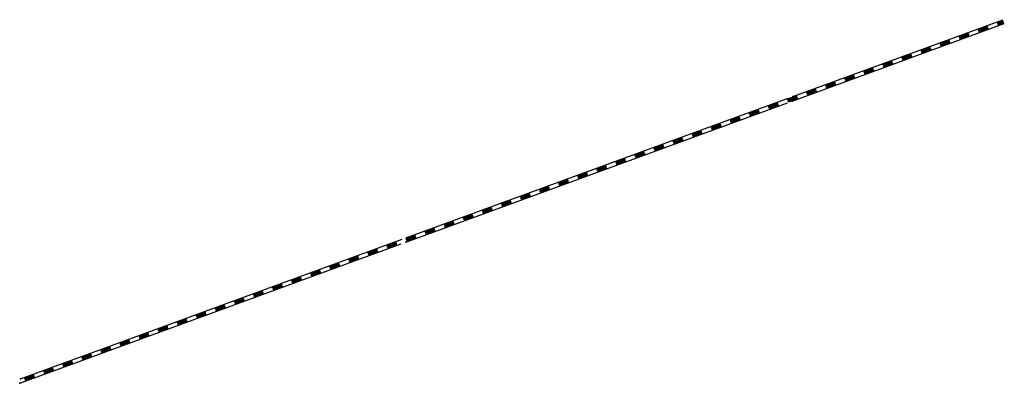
# Model space of a CAD drawing. Header units: metres. Extents: x 123819 to 142731, y 393440 to 405763.
# Tile 322 of 346: x 141522 to 142006, y 399236 to 399415. Entities that reach past the tile are written whole.
import ezdxf

# ---------------------------------------------------------------- set-up
doc = ezdxf.new("R2010")
doc.units = ezdxf.units.M
doc.header["$MEASUREMENT"] = 0
doc.layers.add('gs-knt-spoorlijn', color=7, linetype='Continuous', lineweight=30)

msp = doc.modelspace()

# ---------------------------------------------------------------- linework, layer by layer
at = {"layer": 'gs-knt-spoorlijn', "color": 7, "linetype": 'Continuous'}
for p, q in [((141902.38, 399377.13), (142005.74, 399414.94)), ((141901.96, 399374.85), (142006.43, 399413.06)), ((141993.48, 399410.23), (141998.18, 399411.95)), ((141993.55, 399410.04), (141998.25, 399411.76)), ((141993.62, 399409.86), (141998.31, 399411.57)), ((141993.69, 399409.67), (141998.38, 399411.39)), ((141993.76, 399409.48), (141998.45, 399411.2)), ((141993.82, 399409.29), (141998.52, 399411.01)), ((141993.89, 399409.11), (141998.59, 399410.82)), ((141993.96, 399408.92), (141998.66, 399410.64)), ((141994.03, 399408.73), (141998.73, 399410.45)), ((142002.87, 399413.67), (142005.81, 399414.74)), ((142002.94, 399413.48), (142005.88, 399414.56)), ((142003.01, 399413.29), (142005.95, 399414.37)), ((142003.08, 399413.1), (142006.02, 399414.18)), ((142003.15, 399412.92), (142006.09, 399413.99)), ((142003.22, 399412.73), (142006.16, 399413.8)), ((142003.28, 399412.54), (142006.23, 399413.62)), ((142003.35, 399412.35), (142006.29, 399413.43)), ((142003.42, 399412.17), (142006.36, 399413.24)), ((141984.09, 399406.8), (141988.79, 399408.51)), ((141984.16, 399406.61), (141988.85, 399408.33)), ((141984.23, 399406.42), (141988.92, 399408.14)), ((141984.3, 399406.23), (141988.99, 399407.95)), ((141984.36, 399406.05), (141989.06, 399407.76)), ((141984.43, 399405.86), (141989.13, 399407.58)), ((141984.5, 399405.67), (141989.2, 399407.39)), ((141984.57, 399405.48), (141989.27, 399407.2)), ((141984.64, 399405.29), (141989.34, 399407.01)), ((141965.31, 399399.93), (141970, 399401.64)), ((141965.38, 399399.74), (141970.07, 399401.46)), ((141965.44, 399399.55), (141970.14, 399401.27)), ((141965.51, 399399.36), (141970.21, 399401.08)), ((141965.58, 399399.17), (141970.28, 399400.89)), ((141965.65, 399398.99), (141970.35, 399400.7)), ((141965.72, 399398.8), (141970.42, 399400.52)), ((141974.7, 399403.36), (141979.39, 399405.08)), ((141974.77, 399403.17), (141979.46, 399404.89)), ((141974.84, 399402.99), (141979.53, 399404.7)), ((141974.9, 399402.8), (141979.6, 399404.52)), ((141974.97, 399402.61), (141979.67, 399404.33)), ((141975.04, 399402.42), (141979.74, 399404.14)), ((141975.11, 399402.23), (141979.81, 399403.95)), ((141975.18, 399402.05), (141979.88, 399403.76)), ((141975.25, 399401.86), (141979.94, 399403.58)), ((141955.92, 399396.49), (141960.61, 399398.21)), ((141955.98, 399396.3), (141960.68, 399398.02)), ((141956.05, 399396.11), (141960.75, 399397.83)), ((141956.12, 399395.93), (141960.82, 399397.64)), ((141956.19, 399395.74), (141960.89, 399397.46)), ((141956.26, 399395.55), (141960.96, 399397.27)), ((141956.33, 399395.36), (141961.02, 399397.08)), ((141956.4, 399395.18), (141961.09, 399396.89)), ((141956.47, 399394.99), (141961.16, 399396.71)), ((141965.79, 399398.61), (141970.48, 399400.33)), ((141965.86, 399398.42), (141970.55, 399400.14)), ((141937.13, 399389.62), (141941.83, 399391.34)), ((141937.2, 399389.43), (141941.9, 399391.15)), ((141937.27, 399389.24), (141941.97, 399390.96)), ((141937.34, 399389.06), (141942.04, 399390.77)), ((141946.52, 399393.05), (141951.22, 399394.77)), ((141946.59, 399392.87), (141951.29, 399394.58)), ((141946.66, 399392.68), (141951.36, 399394.4)), ((141946.73, 399392.49), (141951.43, 399394.21)), ((141946.8, 399392.3), (141951.5, 399394.02)), ((141946.87, 399392.12), (141951.56, 399393.83)), ((141946.94, 399391.93), (141951.63, 399393.65)), ((141947.01, 399391.74), (141951.7, 399393.46)), ((141947.07, 399391.55), (141951.77, 399393.27)), ((141927.74, 399386.18), (141932.44, 399387.9)), ((141927.81, 399386), (141932.51, 399387.71)), ((141927.88, 399385.81), (141932.58, 399387.53)), ((141927.95, 399385.62), (141932.64, 399387.34)), ((141928.02, 399385.43), (141932.71, 399387.15)), ((141928.09, 399385.24), (141932.78, 399386.96)), ((141928.15, 399385.06), (141932.85, 399386.77)), ((141928.22, 399384.87), (141932.92, 399386.59)), ((141928.29, 399384.68), (141932.99, 399386.4)), ((141937.41, 399388.87), (141942.1, 399390.59)), ((141937.48, 399388.68), (141942.17, 399390.4)), ((141937.55, 399388.49), (141942.24, 399390.21)), ((141937.61, 399388.3), (141942.31, 399390.02)), ((141937.68, 399388.12), (141942.38, 399389.83)), ((141908.96, 399379.31), (141913.65, 399381.03)), ((141918.35, 399382.75), (141923.05, 399384.47)), ((141918.42, 399382.56), (141923.11, 399384.28)), ((141918.49, 399382.37), (141923.18, 399384.09)), ((141918.56, 399382.18), (141923.25, 399383.9)), ((141918.63, 399382), (141923.32, 399383.71)), ((141918.69, 399381.81), (141923.39, 399383.53)), ((141918.76, 399381.62), (141923.46, 399383.34)), ((141918.83, 399381.43), (141923.53, 399383.15)), ((141918.9, 399381.25), (141923.6, 399382.96)), ((141712.21, 399307.56), (141900.03, 399376.27)), ((141899.57, 399375.88), (141904.26, 399377.6)), ((141899.64, 399375.69), (141904.33, 399377.41)), ((141899.71, 399375.5), (141904.4, 399377.22)), ((141899.77, 399375.31), (141904.47, 399377.03)), ((141899.84, 399375.13), (141904.54, 399376.84)), ((141899.91, 399374.94), (141904.61, 399376.66)), ((141899.98, 399374.75), (141904.68, 399376.47)), ((141900.05, 399374.56), (141904.74, 399376.28)), ((141900.12, 399374.37), (141904.81, 399376.09)), ((141909.03, 399379.13), (141913.72, 399380.84)), ((141909.1, 399378.94), (141913.79, 399380.66)), ((141909.17, 399378.75), (141913.86, 399380.47)), ((141909.23, 399378.56), (141913.93, 399380.28)), ((141909.3, 399378.37), (141914, 399380.09)), ((141909.37, 399378.19), (141914.07, 399379.9)), ((141909.44, 399378), (141914.14, 399379.72)), ((141909.51, 399377.81), (141914.2, 399379.53)), ((141711.78, 399305.28), (141899.61, 399373.99)), ((141890.18, 399372.44), (141894.87, 399374.16)), ((141890.25, 399372.25), (141894.94, 399373.97)), ((141890.31, 399372.07), (141895.01, 399373.78)), ((141890.38, 399371.88), (141895.08, 399373.6)), ((141890.45, 399371.69), (141895.15, 399373.41)), ((141890.52, 399371.5), (141895.22, 399373.22)), ((141890.59, 399371.31), (141895.28, 399373.03)), ((141890.66, 399371.13), (141895.35, 399372.84)), ((141890.73, 399370.94), (141895.42, 399372.66)), ((141871.39, 399365.57), (141876.09, 399367.29)), ((141871.46, 399365.38), (141876.16, 399367.1)), ((141871.53, 399365.2), (141876.23, 399366.91)), ((141871.6, 399365.01), (141876.3, 399366.73)), ((141871.67, 399364.82), (141876.36, 399366.54)), ((141880.79, 399369.01), (141885.48, 399370.72)), ((141880.85, 399368.82), (141885.55, 399370.54)), ((141880.92, 399368.63), (141885.62, 399370.35)), ((141880.99, 399368.44), (141885.69, 399370.16)), ((141881.06, 399368.26), (141885.76, 399369.97)), ((141881.13, 399368.07), (141885.82, 399369.79)), ((141881.2, 399367.88), (141885.89, 399369.6)), ((141881.27, 399367.69), (141885.96, 399369.41)), ((141881.33, 399367.5), (141886.03, 399369.22)), ((141862, 399362.14), (141866.7, 399363.85)), ((141862.07, 399361.95), (141866.77, 399363.67)), ((141862.14, 399361.76), (141866.84, 399363.48)), ((141862.21, 399361.57), (141866.9, 399363.29)), ((141862.28, 399361.38), (141866.97, 399363.1)), ((141862.35, 399361.2), (141867.04, 399362.91)), ((141862.41, 399361.01), (141867.11, 399362.73)), ((141862.48, 399360.82), (141867.18, 399362.54)), ((141862.55, 399360.63), (141867.25, 399362.35)), ((141871.74, 399364.63), (141876.43, 399366.35)), ((141871.81, 399364.44), (141876.5, 399366.16)), ((141871.87, 399364.26), (141876.57, 399365.97)), ((141871.94, 399364.07), (141876.64, 399365.79)), ((141843.22, 399355.26), (141847.92, 399356.98)), ((141843.29, 399355.08), (141847.98, 399356.79)), ((141852.61, 399358.7), (141857.31, 399360.42)), ((141852.68, 399358.51), (141857.38, 399360.23)), ((141852.75, 399358.32), (141857.44, 399360.04)), ((141852.82, 399358.14), (141857.51, 399359.85)), ((141852.89, 399357.95), (141857.58, 399359.67)), ((141852.95, 399357.76), (141857.65, 399359.48)), ((141853.02, 399357.57), (141857.72, 399359.29)), ((141853.09, 399357.39), (141857.79, 399359.1)), ((141853.16, 399357.2), (141857.86, 399358.92)), ((141833.83, 399351.83), (141838.52, 399353.55)), ((141833.9, 399351.64), (141838.59, 399353.36)), ((141833.97, 399351.45), (141838.66, 399353.17)), ((141834.03, 399351.27), (141838.73, 399352.98)), ((141834.1, 399351.08), (141838.8, 399352.8)), ((141834.17, 399350.89), (141838.87, 399352.61)), ((141834.24, 399350.7), (141838.94, 399352.42)), ((141834.31, 399350.51), (141839.01, 399352.23)), ((141834.38, 399350.33), (141839.07, 399352.04)), ((141843.36, 399354.89), (141848.05, 399356.61)), ((141843.43, 399354.7), (141848.12, 399356.42)), ((141843.49, 399354.51), (141848.19, 399356.23)), ((141843.56, 399354.33), (141848.26, 399356.04)), ((141843.63, 399354.14), (141848.33, 399355.86)), ((141843.7, 399353.95), (141848.4, 399355.67)), ((141843.77, 399353.76), (141848.47, 399355.48)), ((141824.44, 399348.39), (141829.13, 399350.11)), ((141824.51, 399348.21), (141829.2, 399349.92)), ((141824.57, 399348.02), (141829.27, 399349.74)), ((141824.64, 399347.83), (141829.34, 399349.55)), ((141824.71, 399347.64), (141829.41, 399349.36)), ((141824.78, 399347.45), (141829.48, 399349.17)), ((141824.85, 399347.27), (141829.55, 399348.98)), ((141824.92, 399347.08), (141829.61, 399348.8)), ((141824.99, 399346.89), (141829.68, 399348.61)), ((141805.65, 399341.52), (141810.35, 399343.24)), ((141805.72, 399341.33), (141810.42, 399343.05)), ((141805.79, 399341.15), (141810.49, 399342.86)), ((141805.86, 399340.96), (141810.56, 399342.68)), ((141805.93, 399340.77), (141810.63, 399342.49)), ((141806, 399340.58), (141810.69, 399342.3)), ((141815.05, 399344.96), (141819.74, 399346.68)), ((141815.11, 399344.77), (141819.81, 399346.49)), ((141815.18, 399344.58), (141819.88, 399346.3)), ((141815.25, 399344.39), (141819.95, 399346.11)), ((141815.32, 399344.21), (141820.02, 399345.92)), ((141815.39, 399344.02), (141820.09, 399345.74)), ((141815.46, 399343.83), (141820.15, 399345.55)), ((141815.53, 399343.64), (141820.22, 399345.36)), ((141815.6, 399343.46), (141820.29, 399345.17)), ((141796.26, 399338.09), (141800.96, 399339.8)), ((141796.33, 399337.9), (141801.03, 399339.62)), ((141796.4, 399337.71), (141801.1, 399339.43)), ((141796.47, 399337.52), (141801.16, 399339.24)), ((141796.54, 399337.34), (141801.23, 399339.05)), ((141796.61, 399337.15), (141801.3, 399338.87)), ((141796.68, 399336.96), (141801.37, 399338.68)), ((141796.74, 399336.77), (141801.44, 399338.49)), ((141796.81, 399336.58), (141801.51, 399338.3)), ((141806.07, 399340.4), (141810.76, 399342.11)), ((141806.14, 399340.21), (141810.83, 399341.93)), ((141806.2, 399340.02), (141810.9, 399341.74)), ((141777.48, 399331.22), (141782.18, 399332.93)), ((141777.55, 399331.03), (141782.24, 399332.75)), ((141777.62, 399330.84), (141782.31, 399332.56)), ((141786.87, 399334.65), (141791.57, 399336.37)), ((141786.94, 399334.46), (141791.64, 399336.18)), ((141787.01, 399334.28), (141791.7, 399335.99)), ((141787.08, 399334.09), (141791.77, 399335.81)), ((141787.15, 399333.9), (141791.84, 399335.62)), ((141787.22, 399333.71), (141791.91, 399335.43)), ((141787.28, 399333.52), (141791.98, 399335.24)), ((141787.35, 399333.34), (141792.05, 399335.05)), ((141787.42, 399333.15), (141792.12, 399334.87)), ((141768.09, 399327.78), (141772.78, 399329.5)), ((141768.16, 399327.59), (141772.85, 399329.31)), ((141768.23, 399327.4), (141772.92, 399329.12)), ((141768.3, 399327.22), (141772.99, 399328.93)), ((141768.36, 399327.03), (141773.06, 399328.75)), ((141768.43, 399326.84), (141773.13, 399328.56)), ((141768.5, 399326.65), (141773.2, 399328.37)), ((141768.57, 399326.47), (141773.27, 399328.18)), ((141768.64, 399326.28), (141773.33, 399328)), ((141777.69, 399330.65), (141782.38, 399332.37)), ((141777.76, 399330.46), (141782.45, 399332.18)), ((141777.82, 399330.28), (141782.52, 399331.99)), ((141777.89, 399330.09), (141782.59, 399331.81)), ((141777.96, 399329.9), (141782.66, 399331.62)), ((141778.03, 399329.71), (141782.73, 399331.43)), ((141758.7, 399324.34), (141763.39, 399326.06)), ((141758.77, 399324.16), (141763.46, 399325.87)), ((141758.84, 399323.97), (141763.53, 399325.69)), ((141758.9, 399323.78), (141763.6, 399325.5)), ((141758.97, 399323.59), (141763.67, 399325.31)), ((141759.04, 399323.41), (141763.74, 399325.12)), ((141759.11, 399323.22), (141763.81, 399324.94)), ((141759.18, 399323.03), (141763.87, 399324.75)), ((141759.25, 399322.84), (141763.94, 399324.56)), ((141739.92, 399317.47), (141744.61, 399319.19)), ((141739.98, 399317.29), (141744.68, 399319)), ((141740.05, 399317.1), (141744.75, 399318.82)), ((141740.12, 399316.91), (141744.82, 399318.63)), ((141740.19, 399316.72), (141744.89, 399318.44)), ((141740.26, 399316.53), (141744.95, 399318.25)), ((141740.33, 399316.35), (141745.02, 399318.06)), ((141749.31, 399320.91), (141754, 399322.63)), ((141749.38, 399320.72), (141754.07, 399322.44)), ((141749.44, 399320.53), (141754.14, 399322.25)), ((141749.51, 399320.35), (141754.21, 399322.06)), ((141749.58, 399320.16), (141754.28, 399321.88)), ((141749.65, 399319.97), (141754.35, 399321.69)), ((141749.72, 399319.78), (141754.41, 399321.5)), ((141749.79, 399319.59), (141754.48, 399321.31)), ((141749.86, 399319.41), (141754.55, 399321.12)), ((141730.52, 399314.04), (141735.22, 399315.76)), ((141730.59, 399313.85), (141735.29, 399315.57)), ((141730.66, 399313.66), (141735.36, 399315.38)), ((141730.73, 399313.47), (141735.43, 399315.19)), ((141730.8, 399313.29), (141735.49, 399315)), ((141730.87, 399313.1), (141735.56, 399314.82)), ((141730.94, 399312.91), (141735.63, 399314.63)), ((141731, 399312.72), (141735.7, 399314.44)), ((141731.07, 399312.54), (141735.77, 399314.25)), ((141740.4, 399316.16), (141745.09, 399317.88)), ((141740.46, 399315.97), (141745.16, 399317.69)), ((141711.74, 399307.17), (141716.44, 399308.89)), ((141711.81, 399306.98), (141716.51, 399308.7)), ((141711.88, 399306.79), (141716.57, 399308.51)), ((141711.95, 399306.6), (141716.64, 399308.32)), ((141721.13, 399310.6), (141725.83, 399312.32)), ((141721.2, 399310.42), (141725.9, 399312.13)), ((141721.27, 399310.23), (141725.97, 399311.95)), ((141721.34, 399310.04), (141726.03, 399311.76)), ((141721.41, 399309.85), (141726.1, 399311.57)), ((141721.48, 399309.66), (141726.17, 399311.38)), ((141721.54, 399309.48), (141726.24, 399311.19)), ((141721.61, 399309.29), (141726.31, 399311.01)), ((141721.68, 399309.1), (141726.38, 399310.82)), ((141521.61, 399235.71), (141709.43, 399304.42)), ((141522.03, 399237.99), (141709.86, 399306.7)), ((141702.35, 399303.73), (141707.05, 399305.45)), ((141702.42, 399303.54), (141707.11, 399305.26)), ((141702.49, 399303.36), (141707.18, 399305.07)), ((141702.56, 399303.17), (141707.25, 399304.89)), ((141702.62, 399302.98), (141707.32, 399304.7)), ((141702.69, 399302.79), (141707.39, 399304.51)), ((141702.76, 399302.6), (141707.46, 399304.32)), ((141702.83, 399302.42), (141707.53, 399304.13)), ((141702.9, 399302.23), (141707.6, 399303.95)), ((141712.02, 399306.42), (141716.71, 399308.13)), ((141712.08, 399306.23), (141716.78, 399307.95)), ((141712.15, 399306.04), (141716.85, 399307.76)), ((141712.22, 399305.85), (141716.92, 399307.57)), ((141712.29, 399305.66), (141716.99, 399307.38)), ((141683.57, 399296.86), (141688.26, 399298.58)), ((141692.96, 399300.3), (141697.65, 399302.01)), ((141693.03, 399300.11), (141697.72, 399301.83)), ((141693.1, 399299.92), (141697.79, 399301.64)), ((141693.16, 399299.73), (141697.86, 399301.45)), ((141693.23, 399299.55), (141697.93, 399301.26)), ((141693.3, 399299.36), (141698, 399301.08)), ((141693.37, 399299.17), (141698.07, 399300.89)), ((141693.44, 399298.98), (141698.14, 399300.7)), ((141693.51, 399298.79), (141698.2, 399300.51)), ((141674.18, 399293.43), (141678.87, 399295.14)), ((141674.24, 399293.24), (141678.94, 399294.96)), ((141674.31, 399293.05), (141679.01, 399294.77)), ((141674.38, 399292.86), (141679.08, 399294.58)), ((141674.45, 399292.67), (141679.15, 399294.39)), ((141674.52, 399292.49), (141679.21, 399294.2)), ((141674.59, 399292.3), (141679.28, 399294.02)), ((141674.66, 399292.11), (141679.35, 399293.83)), ((141683.64, 399296.67), (141688.33, 399298.39)), ((141683.7, 399296.49), (141688.4, 399298.2)), ((141683.77, 399296.3), (141688.47, 399298.02)), ((141683.84, 399296.11), (141688.54, 399297.83)), ((141683.91, 399295.92), (141688.61, 399297.64)), ((141683.98, 399295.73), (141688.67, 399297.45)), ((141684.05, 399295.55), (141688.74, 399297.26)), ((141684.12, 399295.36), (141688.81, 399297.08)), ((141664.78, 399289.99), (141669.48, 399291.71)), ((141664.85, 399289.8), (141669.55, 399291.52)), ((141664.92, 399289.61), (141669.62, 399291.33)), ((141664.99, 399289.43), (141669.69, 399291.14)), ((141665.06, 399289.24), (141669.75, 399290.96)), ((141665.13, 399289.05), (141669.82, 399290.77)), ((141665.2, 399288.86), (141669.89, 399290.58)), ((141665.27, 399288.68), (141669.96, 399290.39)), ((141665.33, 399288.49), (141670.03, 399290.21)), ((141674.73, 399291.92), (141679.42, 399293.64)), ((141646, 399283.12), (141650.7, 399284.84)), ((141646.07, 399282.93), (141650.77, 399284.65)), ((141646.14, 399282.74), (141650.83, 399284.46)), ((141646.21, 399282.56), (141650.9, 399284.27)), ((141646.28, 399282.37), (141650.97, 399284.09)), ((141655.39, 399286.55), (141660.09, 399288.27)), ((141655.46, 399286.37), (141660.16, 399288.08)), ((141655.53, 399286.18), (141660.23, 399287.9)), ((141655.6, 399285.99), (141660.29, 399287.71)), ((141655.67, 399285.8), (141660.36, 399287.52)), ((141655.74, 399285.62), (141660.43, 399287.33)), ((141655.81, 399285.43), (141660.5, 399287.15)), ((141655.87, 399285.24), (141660.57, 399286.96)), ((141655.94, 399285.05), (141660.64, 399286.77)), ((141636.61, 399279.68), (141641.31, 399281.4)), ((141636.68, 399279.5), (141641.37, 399281.21)), ((141636.75, 399279.31), (141641.44, 399281.03)), ((141636.82, 399279.12), (141641.51, 399280.84)), ((141636.89, 399278.93), (141641.58, 399280.65)), ((141636.95, 399278.74), (141641.65, 399280.46)), ((141637.02, 399278.56), (141641.72, 399280.27)), ((141637.09, 399278.37), (141641.79, 399280.09)), ((141637.16, 399278.18), (141641.86, 399279.9)), ((141646.35, 399282.18), (141651.04, 399283.9)), ((141646.41, 399281.99), (141651.11, 399283.71)), ((141646.48, 399281.8), (141651.18, 399283.52)), ((141646.55, 399281.62), (141651.25, 399283.33)), ((141617.83, 399272.81), (141622.52, 399274.53)), ((141617.9, 399272.62), (141622.59, 399274.34)), ((141627.22, 399276.25), (141631.91, 399277.97)), ((141627.29, 399276.06), (141631.98, 399277.78)), ((141627.36, 399275.87), (141632.05, 399277.59)), ((141627.43, 399275.68), (141632.12, 399277.4)), ((141627.49, 399275.5), (141632.19, 399277.21)), ((141627.56, 399275.31), (141632.26, 399277.03)), ((141627.63, 399275.12), (141632.33, 399276.84)), ((141627.7, 399274.93), (141632.4, 399276.65)), ((141627.77, 399274.75), (141632.46, 399276.46)), ((141608.44, 399269.38), (141613.13, 399271.09)), ((141608.5, 399269.19), (141613.2, 399270.91)), ((141608.57, 399269), (141613.27, 399270.72)), ((141608.64, 399268.81), (141613.34, 399270.53)), ((141608.71, 399268.63), (141613.41, 399270.34)), ((141608.78, 399268.44), (141613.48, 399270.16)), ((141608.85, 399268.25), (141613.54, 399269.97)), ((141608.92, 399268.06), (141613.61, 399269.78)), ((141608.99, 399267.87), (141613.68, 399269.59)), ((141617.97, 399272.44), (141622.66, 399274.15)), ((141618.03, 399272.25), (141622.73, 399273.97)), ((141618.1, 399272.06), (141622.8, 399273.78)), ((141618.17, 399271.87), (141622.87, 399273.59)), ((141618.24, 399271.69), (141622.94, 399273.4)), ((141618.31, 399271.5), (141623, 399273.22)), ((141618.38, 399271.31), (141623.07, 399273.03)), ((141599.04, 399265.94), (141603.74, 399267.66)), ((141599.11, 399265.75), (141603.81, 399267.47)), ((141599.18, 399265.57), (141603.88, 399267.28)), ((141599.25, 399265.38), (141603.95, 399267.1)), ((141599.32, 399265.19), (141604.02, 399266.91)), ((141599.39, 399265), (141604.08, 399266.72)), ((141599.46, 399264.81), (141604.15, 399266.53)), ((141599.53, 399264.63), (141604.22, 399266.34)), ((141599.59, 399264.44), (141604.29, 399266.16)), ((141580.26, 399259.07), (141584.96, 399260.79)), ((141580.33, 399258.88), (141585.03, 399260.6)), ((141580.4, 399258.69), (141585.1, 399260.41)), ((141580.47, 399258.51), (141585.16, 399260.22)), ((141580.54, 399258.32), (141585.23, 399260.04)), ((141580.61, 399258.13), (141585.3, 399259.85)), ((141589.65, 399262.51), (141594.35, 399264.22)), ((141589.72, 399262.32), (141594.42, 399264.04)), ((141589.79, 399262.13), (141594.49, 399263.85)), ((141589.86, 399261.94), (141594.56, 399263.66)), ((141589.93, 399261.75), (141594.62, 399263.47)), ((141590, 399261.57), (141594.69, 399263.28)), ((141590.07, 399261.38), (141594.76, 399263.1)), ((141590.13, 399261.19), (141594.83, 399262.91)), ((141590.2, 399261), (141594.9, 399262.72)), ((141570.87, 399255.63), (141575.57, 399257.35)), ((141570.94, 399255.45), (141575.64, 399257.16)), ((141571.01, 399255.26), (141575.7, 399256.98)), ((141571.08, 399255.07), (141575.77, 399256.79)), ((141571.15, 399254.88), (141575.84, 399256.6)), ((141571.21, 399254.7), (141575.91, 399256.41)), ((141571.28, 399254.51), (141575.98, 399256.23)), ((141571.35, 399254.32), (141576.05, 399256.04)), ((141571.42, 399254.13), (141576.12, 399255.85)), ((141580.67, 399257.94), (141585.37, 399259.66)), ((141580.74, 399257.76), (141585.44, 399259.47)), ((141580.81, 399257.57), (141585.51, 399259.29)), ((141552.09, 399248.76), (141556.78, 399250.48)), ((141552.16, 399248.58), (141556.85, 399250.29)), ((141552.23, 399248.39), (141556.92, 399250.11)), ((141561.48, 399252.2), (141566.18, 399253.92)), ((141561.55, 399252.01), (141566.24, 399253.73)), ((141561.62, 399251.82), (141566.31, 399253.54)), ((141561.69, 399251.64), (141566.38, 399253.35)), ((141561.75, 399251.45), (141566.45, 399253.17)), ((141561.82, 399251.26), (141566.52, 399252.98)), ((141561.89, 399251.07), (141566.59, 399252.79)), ((141561.96, 399250.88), (141566.66, 399252.6)), ((141562.03, 399250.7), (141566.72, 399252.41)), ((141542.7, 399245.33), (141547.39, 399247.05)), ((141542.77, 399245.14), (141547.46, 399246.86)), ((141542.83, 399244.95), (141547.53, 399246.67)), ((141542.9, 399244.76), (141547.6, 399246.48)), ((141542.97, 399244.58), (141547.67, 399246.29)), ((141543.04, 399244.39), (141547.74, 399246.11)), ((141543.11, 399244.2), (141547.8, 399245.92)), ((141543.18, 399244.01), (141547.87, 399245.73)), ((141543.25, 399243.83), (141547.94, 399245.54)), ((141552.29, 399248.2), (141556.99, 399249.92)), ((141552.36, 399248.01), (141557.06, 399249.73)), ((141552.43, 399247.82), (141557.13, 399249.54)), ((141552.5, 399247.64), (141557.2, 399249.35)), ((141552.57, 399247.45), (141557.26, 399249.17)), ((141552.64, 399247.26), (141557.33, 399248.98)), ((141533.31, 399241.89), (141538, 399243.61)), ((141533.37, 399241.71), (141538.07, 399243.42)), ((141533.44, 399241.52), (141538.14, 399243.23)), ((141533.51, 399241.33), (141538.21, 399243.05)), ((141533.58, 399241.14), (141538.28, 399242.86)), ((141533.65, 399240.95), (141538.34, 399242.67)), ((141533.72, 399240.77), (141538.41, 399242.48)), ((141533.79, 399240.58), (141538.48, 399242.3)), ((141533.86, 399240.39), (141538.55, 399242.11)), ((141523.91, 399238.46), (141528.61, 399240.18)), ((141523.98, 399238.27), (141528.68, 399239.99)), ((141524.05, 399238.08), (141528.75, 399239.8)), ((141524.12, 399237.89), (141528.82, 399239.61)), ((141524.19, 399237.71), (141528.88, 399239.42)), ((141524.26, 399237.52), (141528.95, 399239.24)), ((141524.33, 399237.33), (141529.02, 399239.05)), ((141524.4, 399237.14), (141529.09, 399238.86)), ((141524.46, 399236.95), (141529.16, 399238.67))]:
    msp.add_line(p, q, dxfattribs=at)
for p in [(141902.38, 399377.13), (141901.96, 399374.85), (141711.78, 399305.28), (141712.21, 399307.56), (141521.61, 399235.71), (141522.03, 399237.99)]:
    msp.add_point(p, dxfattribs=at)

doc.saveas('drawing.dxf')
